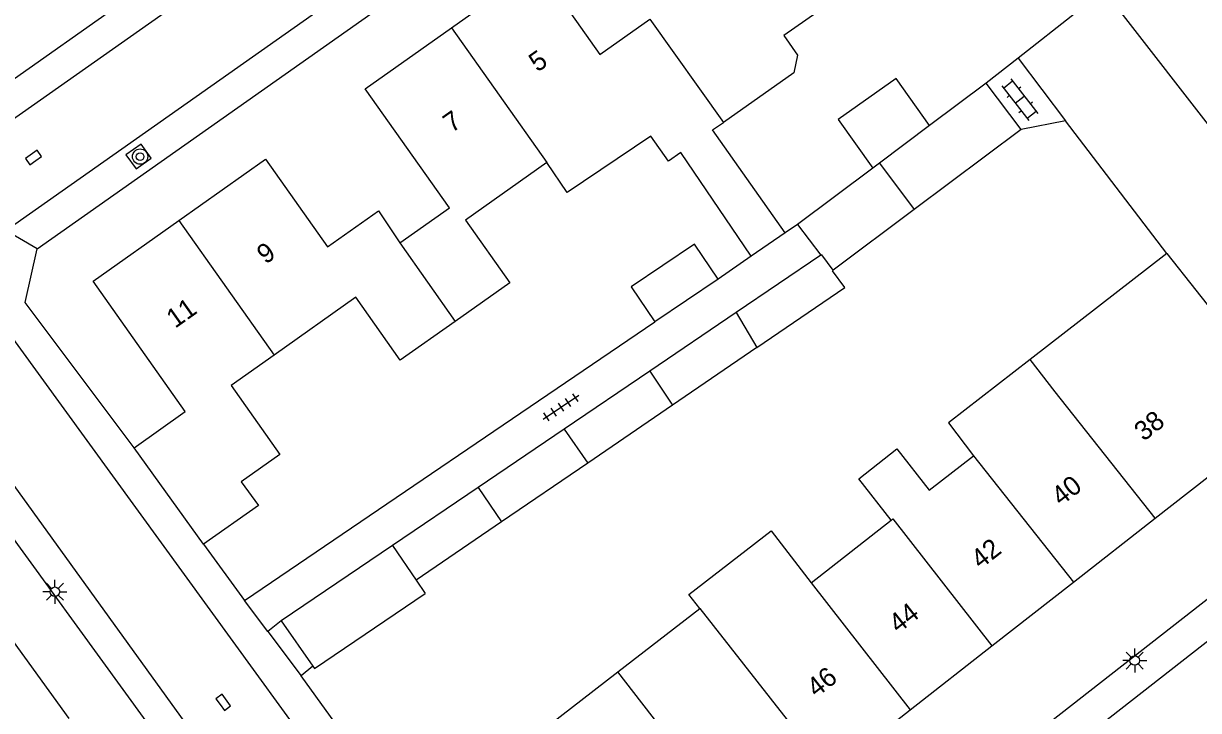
# Model space of a CAD drawing. Extents: x 136000 to 141014, y 402000 to 403500.
# Drawn here: x 137343.4 to 137404.7, y 402230.1 to 402265.9 of the extents above; entities that cross this region are included whole.
import ezdxf

# ---------------------------------------------------------------- set-up
doc = ezdxf.new("R2010")
doc.units = 0
for name, color, linetype in [('gg-afsc-erfafscheiding', 7, 'Continuous'), ('gg-afsc-muur', 7, 'Continuous'), ('gg-anno-huisnummerreeks BGT', 7, 'Continuous'), ('gg-bbg-bijgebouw', 7, 'Continuous'), ('gg-bbg-gedigitaliseerde bebouwing', 7, 'Continuous'), ('gg-bbg-gedigitaliseerde bijgebouw', 7, 'Continuous'), ('gg-bbg-hoofdgebouw', 7, 'Continuous'), ('gg-bbg-luifel en loopbrug', 7, 'Continuous'), ('gg-bbg-tussenscheiding', 7, 'Continuous'), ('gg-knt-verharding', 7, 'Continuous'), ('gg-knt-verharding nz', 7, 'Continuous'), ('gt-grn-weggrens', 7, 'Continuous'), ('gt-symb-boom', 7, 'Continuous'), ('gt-symb-klinker verharding', 7, 'Continuous'), ('gt-symb-kolk', 7, 'Continuous'), ('gt-symb-lichtmast', 7, 'Continuous'), ('gt-symb-tegel verharding', 7, 'Continuous')]:
    doc.layers.add(name, color=color, linetype=linetype)

# ---------------------------------------------------------------- blocks, each defined once
blk = doc.blocks.new('gt0-KL1')
at = {"layer": 'gt-symb-klinker verharding'}
for p, q in [((-1.15, 0.3), (1.15, 0.3)), ((-1, -0.3), (-1, 0.3)), ((-0.5, 0.3), (-0.5, 0.45)), ((0, -0.3), (0, 0.3)), ((0.5, 0.3), (0.5, 0.45)), ((1, -0.3), (1, 0.3)), ((-1.15, -0.3), (1.15, -0.3)), ((-0.5, -0.45), (-0.5, -0.3)), ((0.5, -0.45), (0.5, -0.3))]:
    blk.add_line(p, q, dxfattribs=at)
blk = doc.blocks.new('gt0-LMAST')
at = {"layer": 'gt-symb-lichtmast'}
for p, q in [((-0.005, 0.246), (-0.005, 0.621)), ((-0.182, 0.173), (-0.447, 0.438)), ((0.172, 0.173), (0.437, 0.438)), ((-0.255, -0.004), (-0.63, -0.004)), ((-0.182, -0.181), (-0.447, -0.446)), ((-0.005, -0.254), (-0.005, -0.629)), ((0.437, -0.446), (0.172, -0.181)), ((0.245, -0.004), (0.62, -0.004))]:
    blk.add_line(p, q, dxfattribs=at)
blk.add_circle((-0.005, -0.004), 0.25, dxfattribs=at)
blk = doc.blocks.new('gt0-TEG1')
at = {"layer": 'gt-symb-tegel verharding'}
for p, q in [((-1.125, 0), (1.125, 0)), ((-0.9, -0.25), (-0.9, 0.25)), ((-0.45, -0.25), (-0.45, 0.25)), ((0, -0.25), (0, 0.25)), ((0.45, -0.25), (0.45, 0.25)), ((0.9, -0.25), (0.9, 0.25))]:
    blk.add_line(p, q, dxfattribs=at)
blk = doc.blocks.new('gt0-KOLK')
at = {"layer": 'gt-symb-kolk'}
blk.add_lwpolyline([(0, 0), (0.375, 0), (0.375, 0.4), (-0.375, 0.4), (-0.375, 0), (0, 0)], dxfattribs=at)
blk = doc.blocks.new('gt0-BOOM')
at = {"layer": 'gt-symb-boom'}
for radius in [0.4, 0.2]:
    blk.add_circle((0, 0), radius, dxfattribs=at)

msp = doc.modelspace()

# ---------------------------------------------------------------- linework, layer by layer
at = {"layer": 'gg-afsc-erfafscheiding'}
for p, q in [((137397.734, 402260.777), (137395.42, 402260.34)), ((137403.012, 402253.875), (137397.734, 402260.777)), ((137383.759, 402255.384), (137383.109, 402254.942)), ((137381.34, 402253.74), (137379.618, 402252.541)), ((137354.931, 402235.793), (137376.32, 402250.31))]:
    msp.add_line(p, q, dxfattribs=at)
at = {"layer": 'gg-afsc-muur'}
for p, q in [((137398.271, 402266.412), (137395.258, 402264.05)), ((137395.258, 402264.05), (137393.6, 402262.75)), ((137352.8, 402238.73), (137354.931, 402235.793)), ((137358.491, 402232.359), (137357.885, 402231.859)), ((137369.525, 402215.76), (137357.885, 402231.859))]:
    msp.add_line(p, q, dxfattribs=at)
at = {"layer": 'gg-bbg-bijgebouw'}
for p, q in [((137393.6, 402262.75), (137390.644, 402260.537)), ((137395.42, 402260.34), (137393.6, 402262.75)), ((137390.644, 402260.537), (137388.034, 402258.584)), ((137388.034, 402258.584), (137387.68, 402258.319)), ((137387.68, 402258.319), (137383.759, 402255.384)), ((137383.759, 402255.384), (137384.973, 402253.778)), ((137384.973, 402253.778), (137380.567, 402250.794)), ((137380.567, 402250.794), (137376.066, 402247.746)), ((137376.066, 402247.746), (137371.602, 402244.722)), ((137371.602, 402244.722), (137367.119, 402241.686)), ((137367.119, 402241.686), (137362.648, 402238.658)), ((137362.648, 402238.658), (137356.848, 402234.73)), ((137358.576, 402232.237), (137364.347, 402236.154)), ((137356.848, 402234.73), (137358.491, 402232.359)), ((137358.491, 402232.359), (137358.576, 402232.237))]:
    msp.add_line(p, q, dxfattribs=at)
at = {"layer": 'gg-bbg-gedigitaliseerde bebouwing'}
for p, q in [((137383.567, 402263.288), (137379.894, 402260.704)), ((137377.03, 402258.69), (137376.108, 402259.993)), ((137383.109, 402254.942), (137381.34, 402253.74)), ((137403.012, 402253.875), (137395.89, 402248.351)), ((137395.89, 402248.351), (137391.637, 402245.053)), ((137391.637, 402245.053), (137392.936, 402243.336)), ((137384.469, 402236.711), (137388.64, 402239.97)), ((137363.88, 402236.84), (137364.347, 402236.154)), ((137374.392, 402232.065), (137378.67, 402235.372)), ((137370.161, 402228.796), (137374.392, 402232.065))]:
    msp.add_line(p, q, dxfattribs=at)
for points in [[(137385.906, 402267.247), (137383.044, 402265.228), (137383.758, 402264.215), (137383.567, 402263.288)], [(137383.109, 402254.942), (137379.334, 402260.31), (137379.894, 402260.704)], [(137376.108, 402259.993), (137371.76, 402257.053), (137370.7, 402258.62)], [(137381.34, 402253.74), (137377.677, 402259.13), (137377.03, 402258.69)], [(137370.7, 402258.62), (137366.45, 402255.61), (137368.76, 402252.35), (137365.908, 402250.332)], [(137365.908, 402250.332), (137363.05, 402248.31), (137360.74, 402251.59), (137356.48, 402248.58)], [(137356.48, 402248.58), (137354.23, 402246.99), (137356.77, 402243.39), (137354.76, 402241.97), (137355.67, 402240.74)], [(137388.64, 402239.97), (137386.95, 402242.13), (137388.94, 402243.69), (137390.63, 402241.53), (137392.936, 402243.336)], [(137378.67, 402235.372), (137378.101, 402236.108), (137382.38, 402239.414), (137384.469, 402236.711)]]:
    msp.add_lwpolyline(points, dxfattribs=at)
at = {"layer": 'gg-bbg-gedigitaliseerde bijgebouw'}
for p, q in [((137395.42, 402260.34), (137389.841, 402256.159)), ((137389.841, 402256.159), (137385.625, 402253)), ((137379.618, 402252.541), (137376.32, 402250.31)), ((137381.646, 402248.975), (137377.247, 402245.97)), ((137377.247, 402245.97), (137372.823, 402242.949)), ((137372.823, 402242.949), (137368.332, 402239.881)), ((137368.332, 402239.881), (137363.88, 402236.84))]:
    msp.add_line(p, q, dxfattribs=at)
for points in [[(137379.618, 402252.541), (137378.384, 402254.366), (137375.085, 402252.136), (137376.32, 402250.31)], [(137381.646, 402248.975), (137386.227, 402252.104), (137385.581, 402252.967), (137385.625, 402253)]]:
    msp.add_lwpolyline(points, dxfattribs=at)
at = {"layer": 'gg-bbg-hoofdgebouw'}
for p, q in [((137403.012, 402253.875), (137407.647, 402247.987)), ((137352.8, 402238.73), (137349.18, 402243.75)), ((137402.401, 402240.075), (137406.78, 402243.5)), ((137355.67, 402240.74), (137352.8, 402238.73)), ((137398.153, 402236.752), (137402.401, 402240.075)), ((137393.896, 402233.422), (137398.153, 402236.752)), ((137345.798, 402229.637), (137342.435, 402234.282)), ((137389.637, 402230.091), (137393.896, 402233.422)), ((137385.41, 402226.784), (137389.637, 402230.091))]:
    msp.add_line(p, q, dxfattribs=at)
for points in [[(137365.722, 402265.634), (137370.23, 402268.82), (137373.462, 402264.247), (137376.063, 402266.081)], [(137363.035, 402254.43), (137365.616, 402256.253), (137361.23, 402262.46), (137365.722, 402265.634)], [(137351.511, 402255.596), (137356.02, 402258.79), (137359.262, 402254.212), (137361.922, 402256.096), (137363.035, 402254.43)], [(137349.18, 402243.75), (137351.84, 402245.64), (137347.04, 402252.43), (137351.511, 402255.596)]]:
    msp.add_lwpolyline(points, dxfattribs=at)
at = {"layer": 'gg-bbg-luifel en loopbrug'}
msp.add_lwpolyline([(137390.644, 402260.537), (137388.91, 402262.993), (137385.887, 402260.858), (137387.68, 402258.319)], dxfattribs=at)
at = {"layer": 'gg-bbg-tussenscheiding'}
for p, q in [((137376.063, 402266.081), (137379.894, 402260.704)), ((137365.722, 402265.634), (137370.7, 402258.62)), ((137388.034, 402258.584), (137389.841, 402256.159)), ((137351.511, 402255.596), (137356.48, 402248.58)), ((137363.035, 402254.43), (137365.908, 402250.332)), ((137380.567, 402250.794), (137381.646, 402248.975)), ((137376.066, 402247.746), (137377.247, 402245.97)), ((137371.602, 402244.722), (137372.823, 402242.949)), ((137392.936, 402243.336), (137398.153, 402236.752)), ((137367.119, 402241.686), (137368.332, 402239.881)), ((137362.648, 402238.658), (137363.88, 402236.84)), ((137384.469, 402236.711), (137389.637, 402230.091)), ((137378.67, 402235.372), (137385.41, 402226.784)), ((137381.114, 402223.424), (137374.392, 402232.065))]:
    msp.add_line(p, q, dxfattribs=at)
for points in [[(137385.625, 402253), (137385.02, 402253.8), (137384.973, 402253.778)], [(137402.401, 402240.075), (137397.193, 402246.669), (137395.89, 402248.351)], [(137388.64, 402239.97), (137388.73, 402240.04), (137393.896, 402233.422)]]:
    msp.add_lwpolyline(points, dxfattribs=at)
at = {"layer": 'gg-knt-verharding'}
for p, q in [((137363.529, 402277.519), (137338.922, 402260.139)), ((137395.258, 402264.05), (137397.734, 402260.777)), ((137356.142, 402234.181), (137354.931, 402235.793)), ((137356.848, 402234.73), (137356.142, 402234.181))]:
    msp.add_line(p, q, dxfattribs=at)
for points in [[(137344.126, 402254.111), (137383.677, 402281.978), (137386.242, 402281.629)], [(137348.753, 402259.011), (137349.282, 402258.278), (137350.068, 402258.832), (137349.539, 402259.565), (137348.753, 402259.011)], [(137331.984, 402255.248), (137331.375, 402254.82), (137359.654, 402215.917), (137382.34, 402184.49)], [(137349.18, 402243.75), (137343.506, 402251.313), (137344.126, 402254.111)], [(137412.27, 402241.43), (137375.22, 402212.5), (137371.48, 402212.823)]]:
    msp.add_lwpolyline(points, dxfattribs=at)
at = {"layer": 'gg-knt-verharding nz'}
msp.add_line((137415.426, 402247.37), (137399.824, 402267.47), dxfattribs=at)
for points in [[(137382.083, 402291.982), (137380.831, 402287.575), (137339.889, 402258.769)], [(137342.499, 402255.074), (137383.231, 402283.773), (137387.591, 402283.23)], [(137339.889, 402258.769), (137333.749, 402254.449), (137360.957, 402216.761), (137386.05, 402182.15), (137385.96, 402181.58)], [(137370.63, 402211.25), (137341.784, 402250.911), (137342.499, 402255.074)], [(137413.33, 402240.06), (137375.74, 402210.69), (137370.63, 402211.25)]]:
    msp.add_lwpolyline(points, dxfattribs=at)
at = {"layer": 'gt-grn-weggrens'}
for p, q in [((137344.126, 402254.111), (137342.499, 402255.074)), ((137356.142, 402234.181), (137357.885, 402231.859))]:
    msp.add_line(p, q, dxfattribs=at)

# ---------------------------------------------------------------- block references
at = {"layer": 'gt-symb-boom'}
msp.add_blockref('gt0-BOOM', (137349.492, 402258.92), dxfattribs=at)
at = {"layer": 'gt-symb-klinker verharding', "rotation": -52.1903478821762}
msp.add_blockref('gt0-KL1', (137395.344, 402261.889), dxfattribs=at)
at = {"layer": 'gt-symb-kolk'}
for p, rotation in [((137344.05, 402258.711), 35.10468688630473), ((137353.665, 402230.363), -54.069481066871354)]:
    msp.add_blockref('gt0-KOLK', p, dxfattribs=dict(at, rotation=rotation))
at = {"layer": 'gt-symb-lichtmast'}
for p in [(137345.055, 402236.247), (137401.341, 402232.665)]:
    msp.add_blockref('gt0-LMAST', p, dxfattribs=at)
at = {"layer": 'gt-symb-tegel verharding', "rotation": 33.78542795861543}
msp.add_blockref('gt0-TEG1', (137371.432, 402245.858), dxfattribs=at)

# ---------------------------------------------------------------- texts
at = {"layer": 'gg-anno-huisnummerreeks BGT'}
for s, rotation, p in [('5', 35.2, (137370.207, 402263.294)), ('7', 35.2, (137365.74, 402260.137)), ('9', 35.3, (137356.031, 402253.284)), ('11', 35.3, (137351.319, 402249.946)), ('38', 38, (137401.808, 402244.055)), ('40', 38, (137397.494, 402240.681)), ('42', 38, (137393.296, 402237.397)), ('44', 38, (137389.013, 402234.047)), ('46', 38, (137384.74, 402230.705))]:
    msp.add_text(s, height=1, rotation=rotation, dxfattribs=at).set_placement(p)

doc.saveas('drawing.dxf')
